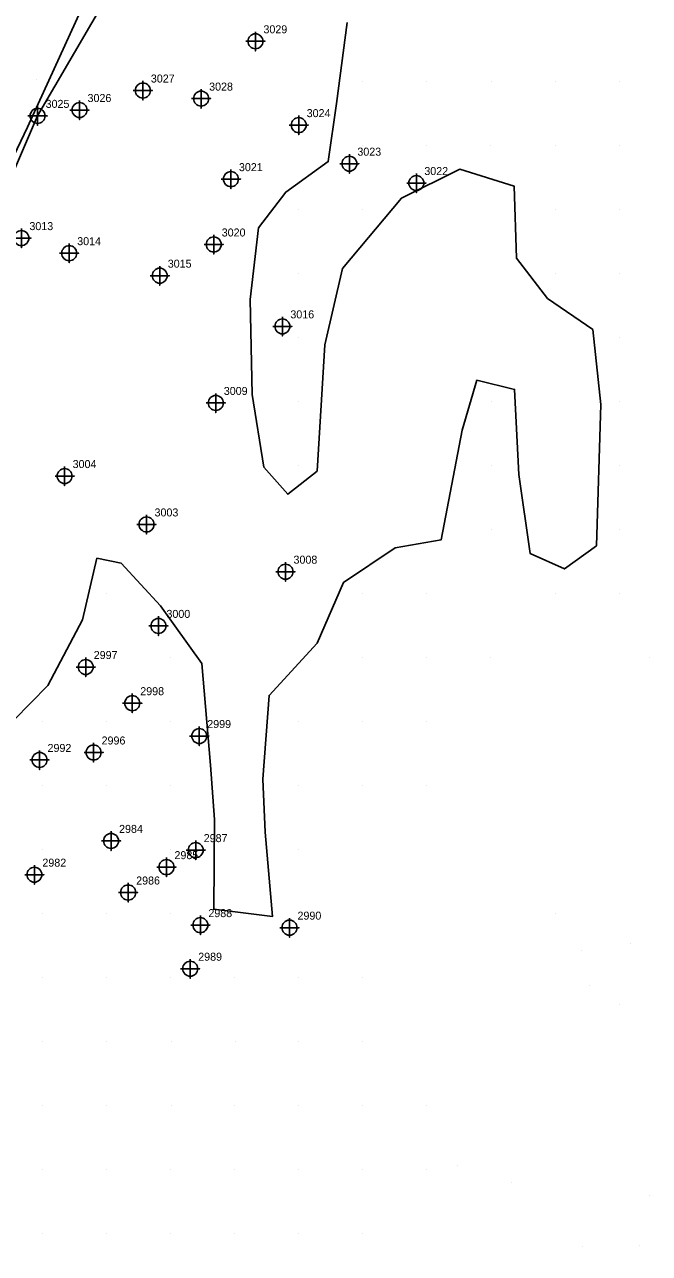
# Model space of a CAD drawing. Extents: x 2062781 to 2066835, y 358981 to 366501.
# Drawn here: x 2065191.4 to 2065386.6, y 363193.4 to 363577.2 of the extents above; entities that cross this region are included whole.
import ezdxf

# ---------------------------------------------------------------- set-up
doc = ezdxf.new("R2010")
doc.units = 0
for name, color, linetype in [('Exist DTM Breakline', 7, 'Continuous'), ('Exist DTM Breakline Cogo Number', 7, 'Continuous'), ('Exist DTM Breakline Cogo Point CELL', 7, 'Continuous'), ('Exist DTM Regular Point CELL', 7, 'Continuous'), ('Exist DTM Regular Point Cogo Number', 7, 'Continuous'), ('PH Exist DTM Breakline', 7, 'Continuous'), ('PH Exist DTM Point', 7, 'Continuous')]:
    doc.layers.add(name, color=color, linetype=linetype)

msp = doc.modelspace()

# ---------------------------------------------------------------- linework, layer by layer
at = {"layer": 'Exist DTM Breakline'}
msp.add_lwpolyline([(2065004.64, 363156.66), (2065058.94, 363234.87), (2065104, 363334.19), (2065139.98, 363391.31), (2065168.9, 363454), (2065179.84, 363512.81), (2065195.44, 363548.73), (2065247.05, 363637.21), (2065277, 363695.34)], dxfattribs=at)
at = {"layer": 'Exist DTM Breakline Cogo Point CELL'}
msp.add_lwpolyline([(2065195.44, 363551.73), (2065195.44, 363545.73), (2065195.44, 363548.73), (2065198.44, 363548.73), (2065192.44, 363548.73)], dxfattribs=at)
msp.add_lwpolyline([(2065195.44, 363551.73), (2065195.44, 363545.73), (2065195.44, 363548.73), (2065198.44, 363548.73), (2065192.44, 363548.73)], dxfattribs=at)
msp.add_lwpolyline([(2065195.44, 363551.73), (2065195.44, 363545.73), (2065195.44, 363548.73), (2065198.44, 363548.73), (2065192.44, 363548.73)], dxfattribs=at)
msp.add_circle((2065195.44, 363548.73), 2.34, dxfattribs=at)
msp.add_circle((2065195.44, 363548.73), 2.34, dxfattribs=at)
msp.add_circle((2065195.44, 363548.73), 2.34, dxfattribs=at)
at = {"layer": 'Exist DTM Regular Point CELL'}
for points in [[(2065263.51, 363575.02), (2065263.51, 363569.02), (2065263.51, 363572.02), (2065266.51, 363572.02), (2065260.51, 363572.02)], [(2065228.33, 363559.64), (2065228.33, 363553.64), (2065228.33, 363556.64), (2065231.33, 363556.64), (2065225.33, 363556.64)], [(2065246.54, 363557.12), (2065246.54, 363551.12), (2065246.54, 363554.12), (2065249.54, 363554.12), (2065243.54, 363554.12)], [(2065208.55, 363553.55), (2065208.55, 363547.55), (2065208.55, 363550.55), (2065211.55, 363550.55), (2065205.55, 363550.55)], [(2065277.02, 363548.83), (2065277.02, 363542.83), (2065277.02, 363545.83), (2065280.02, 363545.83), (2065274.02, 363545.83)], [(2065292.86, 363536.79), (2065292.86, 363530.79), (2065292.86, 363533.79), (2065295.86, 363533.79), (2065289.86, 363533.79)], [(2065255.85, 363531.96), (2065255.85, 363525.96), (2065255.85, 363528.96), (2065258.85, 363528.96), (2065252.85, 363528.96)], [(2065313.78, 363530.74), (2065313.78, 363524.74), (2065313.78, 363527.74), (2065316.78, 363527.74), (2065310.78, 363527.74)], [(2065190.38, 363513.54), (2065190.38, 363507.54), (2065190.38, 363510.54), (2065193.38, 363510.54), (2065187.38, 363510.54)], [(2065250.47, 363511.55), (2065250.47, 363505.55), (2065250.47, 363508.55), (2065253.47, 363508.55), (2065247.47, 363508.55)], [(2065205.32, 363508.83), (2065205.32, 363502.83), (2065205.32, 363505.83), (2065208.32, 363505.83), (2065202.32, 363505.83)], [(2065233.61, 363501.81), (2065233.61, 363495.81), (2065233.61, 363498.81), (2065236.61, 363498.81), (2065230.61, 363498.81)], [(2065271.92, 363485.97), (2065271.92, 363479.97), (2065271.92, 363482.97), (2065274.92, 363482.97), (2065268.92, 363482.97)], [(2065251.12, 363462.05), (2065251.12, 363456.05), (2065251.12, 363459.05), (2065254.12, 363459.05), (2065248.12, 363459.05)], [(2065203.89, 363439.21), (2065203.89, 363433.21), (2065203.89, 363436.21), (2065206.89, 363436.21), (2065200.89, 363436.21)], [(2065229.48, 363424.1), (2065229.48, 363418.1), (2065229.48, 363421.1), (2065232.48, 363421.1), (2065226.48, 363421.1)], [(2065272.9, 363409.34), (2065272.9, 363403.34), (2065272.9, 363406.34), (2065275.9, 363406.34), (2065269.9, 363406.34)], [(2065233.2, 363392.4), (2065233.2, 363386.4), (2065233.2, 363389.4), (2065236.2, 363389.4), (2065230.2, 363389.4)], [(2065210.48, 363379.56), (2065210.48, 363373.56), (2065210.48, 363376.56), (2065213.48, 363376.56), (2065207.48, 363376.56)], [(2065225.02, 363368.26), (2065225.02, 363362.26), (2065225.02, 363365.26), (2065228.02, 363365.26), (2065222.02, 363365.26)], [(2065245.95, 363358), (2065245.95, 363352), (2065245.95, 363355), (2065248.95, 363355), (2065242.95, 363355)], [(2065196.05, 363350.53), (2065196.05, 363344.53), (2065196.05, 363347.53), (2065199.05, 363347.53), (2065193.05, 363347.53)], [(2065212.94, 363352.86), (2065212.94, 363346.86), (2065212.94, 363349.86), (2065215.94, 363349.86), (2065209.94, 363349.86)], [(2065218.4, 363325.24), (2065218.4, 363319.24), (2065218.4, 363322.24), (2065221.4, 363322.24), (2065215.4, 363322.24)], [(2065244.84, 363322.36), (2065244.84, 363316.36), (2065244.84, 363319.36), (2065247.84, 363319.36), (2065241.84, 363319.36)], [(2065194.44, 363314.69), (2065194.44, 363308.69), (2065194.44, 363311.69), (2065197.44, 363311.69), (2065191.44, 363311.69)], [(2065235.71, 363317.05), (2065235.71, 363311.05), (2065235.71, 363314.05), (2065238.71, 363314.05), (2065232.71, 363314.05)], [(2065223.74, 363309.12), (2065223.74, 363303.12), (2065223.74, 363306.12), (2065226.74, 363306.12), (2065220.74, 363306.12)], [(2065246.3, 363298.93), (2065246.3, 363292.93), (2065246.3, 363295.93), (2065249.3, 363295.93), (2065243.3, 363295.93)], [(2065274.15, 363298.14), (2065274.15, 363292.14), (2065274.15, 363295.14), (2065277.15, 363295.14), (2065271.15, 363295.14)], [(2065243.13, 363285.31), (2065243.13, 363279.31), (2065243.13, 363282.31), (2065246.13, 363282.31), (2065240.13, 363282.31)]]:
    msp.add_lwpolyline(points, dxfattribs=at)
for centre in [(2065263.51, 363572.02), (2065228.33, 363556.64), (2065208.55, 363550.55), (2065246.54, 363554.12), (2065277.02, 363545.83), (2065292.86, 363533.79), (2065255.85, 363528.96), (2065313.78, 363527.74), (2065190.38, 363510.54), (2065250.47, 363508.55), (2065205.32, 363505.83), (2065233.61, 363498.81), (2065271.92, 363482.97), (2065251.12, 363459.05), (2065203.89, 363436.21), (2065229.48, 363421.1), (2065272.9, 363406.34), (2065233.2, 363389.4), (2065210.48, 363376.56), (2065225.02, 363365.26), (2065245.95, 363355), (2065196.05, 363347.53), (2065212.94, 363349.86), (2065218.4, 363322.24), (2065244.84, 363319.36), (2065235.71, 363314.05), (2065194.44, 363311.69), (2065223.74, 363306.12), (2065246.3, 363295.93), (2065274.15, 363295.14), (2065243.13, 363282.31)]:
    msp.add_circle(centre, 2.34, dxfattribs=at)
at = {"layer": 'PH Exist DTM Breakline'}
for points in [[(2065018.95, 363181.82), (2065022.1, 363187.82), (2065046.03, 363241.26), (2065089.78, 363328.41), (2065120.97, 363386.96), (2065150.31, 363442.38), (2065162.49, 363482.96), (2065192.28, 363545.18), (2065222.26, 363610.9), (2065245.42, 363659.04), (2065275.12, 363725.13), (2065314.36, 363809.32), (2065348.05, 363874.1), (2065368.99, 363916.64)], [(2065182.58, 363354.54), (2065198.6, 363370.78), (2065209.43, 363391.35), (2065213.97, 363410.56), (2065221.55, 363408.99), (2065233.81, 363395.7), (2065246.72, 363377.66), (2065249.43, 363345.9), (2065250.7, 363328.96), (2065250.48, 363300.9), (2065268.8, 363298.62), (2065266.57, 363325), (2065265.86, 363341.51), (2065267.77, 363367.71), (2065282.84, 363384.01), (2065291.02, 363402.99), (2065307.21, 363413.79), (2065321.49, 363416.24), (2065328.12, 363450.57), (2065332.7, 363466.14), (2065344.48, 363463.3), (2065345.77, 363436.67), (2065349.39, 363412), (2065360.04, 363407.22), (2065370.11, 363414.43), (2065371.39, 363458.52), (2065368.88, 363481.97), (2065354.77, 363491.64), (2065345.1, 363504.28), (2065344.3, 363526.81), (2065327.34, 363532.08), (2065309.1, 363523.01), (2065290.68, 363501.1), (2065285.19, 363477.17), (2065282.82, 363437.78), (2065273.61, 363430.51), (2065266.17, 363439), (2065262.44, 363461.73), (2065261.87, 363491.34), (2065264.49, 363513.75), (2065272.97, 363524.93), (2065286.25, 363534.44), (2065288.83, 363552.56), (2065292.22, 363577.86)]]:
    msp.add_lwpolyline(points, dxfattribs=at)
at = {"layer": 'PH Exist DTM Point'}
for p, q in [((2065194.97, 363560.24), (2065194.97, 363560.24)), ((2065297.11, 363559.52), (2065297.11, 363559.52)), ((2065317.11, 363559.52), (2065317.11, 363559.52)), ((2065337.11, 363559.52), (2065337.11, 363559.52)), ((2065357.11, 363559.52), (2065357.11, 363559.52)), ((2065377.11, 363559.52), (2065377.11, 363559.52)), ((2065297.11, 363539.52), (2065297.11, 363539.52)), ((2065317.11, 363539.52), (2065317.11, 363539.52)), ((2065337.08, 363539.54), (2065337.08, 363539.54)), ((2065357.11, 363539.52), (2065357.11, 363539.52)), ((2065377.11, 363539.52), (2065377.11, 363539.52)), ((2065277.1, 363519.47), (2065277.1, 363519.47)), ((2065296.97, 363519.54), (2065296.97, 363519.54)), ((2065357.11, 363519.52), (2065357.11, 363519.52)), ((2065377.11, 363519.52), (2065377.11, 363519.52)), ((2065277.11, 363499.52), (2065277.11, 363499.52)), ((2065357.11, 363499.52), (2065357.11, 363499.52)), ((2065377.11, 363499.52), (2065377.11, 363499.52)), ((2065277.11, 363479.52), (2065277.11, 363479.52)), ((2065377.11, 363479.52), (2065377.11, 363479.52)), ((2065277.11, 363459.52), (2065277.11, 363459.52)), ((2065337.11, 363459.52), (2065337.11, 363459.52)), ((2065377.11, 363459.52), (2065377.11, 363459.52)), ((2065277.11, 363439.52), (2065277.11, 363439.52)), ((2065337.11, 363439.52), (2065337.11, 363439.52)), ((2065377.11, 363439.52), (2065377.11, 363439.52)), ((2065337.13, 363419.51), (2065337.13, 363419.51)), ((2065377.11, 363419.52), (2065377.11, 363419.52)), ((2065217.11, 363399.52), (2065217.11, 363399.52)), ((2065297.11, 363399.52), (2065297.11, 363399.52)), ((2065316.97, 363399.6), (2065316.97, 363399.6)), ((2065357.11, 363399.52), (2065357.11, 363399.52)), ((2065377.11, 363399.52), (2065377.11, 363399.52)), ((2065217.11, 363379.52), (2065217.11, 363379.52)), ((2065237.11, 363379.52), (2065237.11, 363379.52)), ((2065297.11, 363379.52), (2065297.11, 363379.52)), ((2065317.11, 363379.52), (2065317.11, 363379.52)), ((2065337.02, 363379.57), (2065337.02, 363379.57)), ((2065386.61, 363379.39), (2065386.61, 363379.39)), ((2065197.11, 363359.52), (2065197.11, 363359.52)), ((2065217.11, 363359.52), (2065217.11, 363359.52)), ((2065237.11, 363359.52), (2065237.11, 363359.52)), ((2065276.93, 363359.42), (2065276.93, 363359.42)), ((2065297.11, 363359.52), (2065297.11, 363359.52)), ((2065317.11, 363359.52), (2065317.11, 363359.52)), ((2065197.11, 363339.52), (2065197.11, 363339.52)), ((2065217.11, 363339.52), (2065217.11, 363339.52)), ((2065237.11, 363339.52), (2065237.11, 363339.52)), ((2065277.11, 363339.52), (2065277.11, 363339.52)), ((2065297.11, 363339.52), (2065297.11, 363339.52)), ((2065317.11, 363339.52), (2065317.11, 363339.52)), ((2065197.11, 363319.52), (2065197.11, 363319.52)), ((2065217.11, 363319.52), (2065217.11, 363319.52)), ((2065237.11, 363319.52), (2065237.11, 363319.52)), ((2065277.11, 363319.52), (2065277.11, 363319.52)), ((2065197.11, 363299.52), (2065197.11, 363299.52)), ((2065217.07, 363299.51), (2065217.07, 363299.51)), ((2065237.11, 363299.52), (2065237.11, 363299.52)), ((2065277.11, 363299.52), (2065277.11, 363299.52)), ((2065357.11, 363299.52), (2065357.11, 363299.52)), ((2065365.48, 363287.93), (2065365.48, 363287.93)), ((2065380.73, 363290.23), (2065380.73, 363290.23)), ((2065197.11, 363279.52), (2065197.11, 363279.52)), ((2065217.11, 363279.52), (2065217.11, 363279.52)), ((2065237.11, 363279.52), (2065237.11, 363279.52)), ((2065257.11, 363279.52), (2065257.11, 363279.52)), ((2065277.11, 363279.52), (2065277.11, 363279.52)), ((2065297.11, 363279.52), (2065297.11, 363279.52)), ((2065367.87, 363277.16), (2065367.87, 363277.16)), ((2065377.29, 363271.1), (2065377.29, 363271.1)), ((2065197.11, 363259.52), (2065197.11, 363259.52)), ((2065217.11, 363259.52), (2065217.11, 363259.52)), ((2065237.14, 363259.53), (2065237.14, 363259.53)), ((2065257.2, 363259.48), (2065257.2, 363259.48)), ((2065277.11, 363259.52), (2065277.11, 363259.52)), ((2065297.11, 363259.52), (2065297.11, 363259.52)), ((2065197.11, 363239.52), (2065197.11, 363239.52)), ((2065217.11, 363239.52), (2065217.11, 363239.52)), ((2065237.24, 363239.51), (2065237.24, 363239.51)), ((2065257.11, 363239.52), (2065257.11, 363239.52)), ((2065277.11, 363239.52), (2065277.11, 363239.52)), ((2065297.11, 363239.52), (2065297.11, 363239.52)), ((2065317.11, 363239.52), (2065317.11, 363239.52)), ((2065197.11, 363219.52), (2065197.11, 363219.52)), ((2065217.11, 363219.52), (2065217.11, 363219.52)), ((2065237.11, 363219.52), (2065237.11, 363219.52)), ((2065257.11, 363219.52), (2065257.11, 363219.52)), ((2065277.11, 363219.52), (2065277.11, 363219.52)), ((2065297.11, 363219.52), (2065297.11, 363219.52)), ((2065317.11, 363219.52), (2065317.11, 363219.52)), ((2065326.49, 363220.85), (2065326.49, 363220.85)), ((2065343.61, 363215.44), (2065343.61, 363215.44)), ((2065386.57, 363211.41), (2065386.57, 363211.41)), ((2065197.11, 363199.52), (2065197.11, 363199.52)), ((2065217.11, 363199.52), (2065217.11, 363199.52)), ((2065237.11, 363199.52), (2065237.11, 363199.52)), ((2065257.11, 363199.52), (2065257.11, 363199.52)), ((2065277.11, 363199.52), (2065277.11, 363199.52)), ((2065297.11, 363199.52), (2065297.11, 363199.52)), ((2065383.4, 363195.75), (2065383.4, 363195.75)), ((2065365.82, 363195.44), (2065365.82, 363195.44))]:
    msp.add_line(p, q, dxfattribs=at)

# ---------------------------------------------------------------- texts
at = {"layer": 'Exist DTM Breakline Cogo Number'}
msp.add_text('3025', height=2.5, dxfattribs=at).set_placement((2065197.94, 363551.23))
msp.add_text('3025', height=2.5, dxfattribs=at).set_placement((2065197.94, 363551.23))
msp.add_text('3025', height=2.5, dxfattribs=at).set_placement((2065197.94, 363551.23))
at = {"layer": 'Exist DTM Regular Point Cogo Number'}
for s, p in [('3029', (2065266.01, 363574.52)), ('3029', (2065266.01, 363574.52)), ('3029', (2065266.01, 363574.52)), ('3027', (2065230.83, 363559.14)), ('3027', (2065230.83, 363559.14)), ('3027', (2065230.83, 363559.14)), ('3028', (2065249.04, 363556.62)), ('3028', (2065249.04, 363556.62)), ('3028', (2065249.04, 363556.62)), ('3026', (2065211.05, 363553.05)), ('3026', (2065211.05, 363553.05)), ('3026', (2065211.05, 363553.05)), ('3024', (2065279.52, 363548.33)), ('3024', (2065279.52, 363548.33)), ('3024', (2065279.52, 363548.33)), ('3023', (2065295.36, 363536.29)), ('3023', (2065295.36, 363536.29)), ('3023', (2065295.36, 363536.29)), ('3021', (2065258.35, 363531.46)), ('3021', (2065258.35, 363531.46)), ('3021', (2065258.35, 363531.46)), ('3022', (2065316.28, 363530.24)), ('3022', (2065316.28, 363530.24)), ('3022', (2065316.28, 363530.24)), ('3013', (2065192.88, 363513.04)), ('3013', (2065192.88, 363513.04)), ('3013', (2065192.88, 363513.04)), ('3014', (2065207.82, 363508.33)), ('3014', (2065207.82, 363508.33)), ('3014', (2065207.82, 363508.33)), ('3020', (2065252.97, 363511.05)), ('3020', (2065252.97, 363511.05)), ('3020', (2065252.97, 363511.05)), ('3015', (2065236.11, 363501.31)), ('3015', (2065236.11, 363501.31)), ('3015', (2065236.11, 363501.31)), ('3016', (2065274.42, 363485.47)), ('3016', (2065274.42, 363485.47)), ('3016', (2065274.42, 363485.47)), ('3009', (2065253.62, 363461.55)), ('3009', (2065253.62, 363461.55)), ('3009', (2065253.62, 363461.55)), ('3004', (2065206.39, 363438.71)), ('3004', (2065206.39, 363438.71)), ('3004', (2065206.39, 363438.71)), ('3003', (2065231.98, 363423.6)), ('3003', (2065231.98, 363423.6)), ('3003', (2065231.98, 363423.6)), ('3008', (2065275.4, 363408.84)), ('3008', (2065275.4, 363408.84)), ('3008', (2065275.4, 363408.84)), ('3000', (2065235.7, 363391.9)), ('3000', (2065235.7, 363391.9)), ('3000', (2065235.7, 363391.9)), ('2997', (2065212.98, 363379.06)), ('2997', (2065212.98, 363379.06)), ('2997', (2065212.98, 363379.06)), ('2998', (2065227.52, 363367.76)), ('2998', (2065227.52, 363367.76)), ('2998', (2065227.52, 363367.76)), ('2999', (2065248.45, 363357.5)), ('2999', (2065248.45, 363357.5)), ('2999', (2065248.45, 363357.5)), ('2996', (2065215.44, 363352.36)), ('2996', (2065215.44, 363352.36)), ('2996', (2065215.44, 363352.36)), ('2992', (2065198.55, 363350.03)), ('2992', (2065198.55, 363350.03)), ('2992', (2065198.55, 363350.03)), ('2984', (2065220.9, 363324.74)), ('2984', (2065220.9, 363324.74)), ('2984', (2065220.9, 363324.74)), ('2987', (2065247.34, 363321.86)), ('2987', (2065247.34, 363321.86)), ('2987', (2065247.34, 363321.86)), ('2985', (2065238.21, 363316.55)), ('2985', (2065238.21, 363316.55)), ('2985', (2065238.21, 363316.55)), ('2982', (2065196.94, 363314.19)), ('2982', (2065196.94, 363314.19)), ('2982', (2065196.94, 363314.19)), ('2986', (2065226.24, 363308.62)), ('2986', (2065226.24, 363308.62)), ('2986', (2065226.24, 363308.62)), ('2988', (2065248.8, 363298.43)), ('2988', (2065248.8, 363298.43)), ('2988', (2065248.8, 363298.43)), ('2990', (2065276.65, 363297.64)), ('2990', (2065276.65, 363297.64)), ('2990', (2065276.65, 363297.64)), ('2989', (2065245.63, 363284.81)), ('2989', (2065245.63, 363284.81)), ('2989', (2065245.63, 363284.81))]:
    msp.add_text(s, height=2.5, dxfattribs=at).set_placement(p)

doc.saveas('drawing.dxf')
